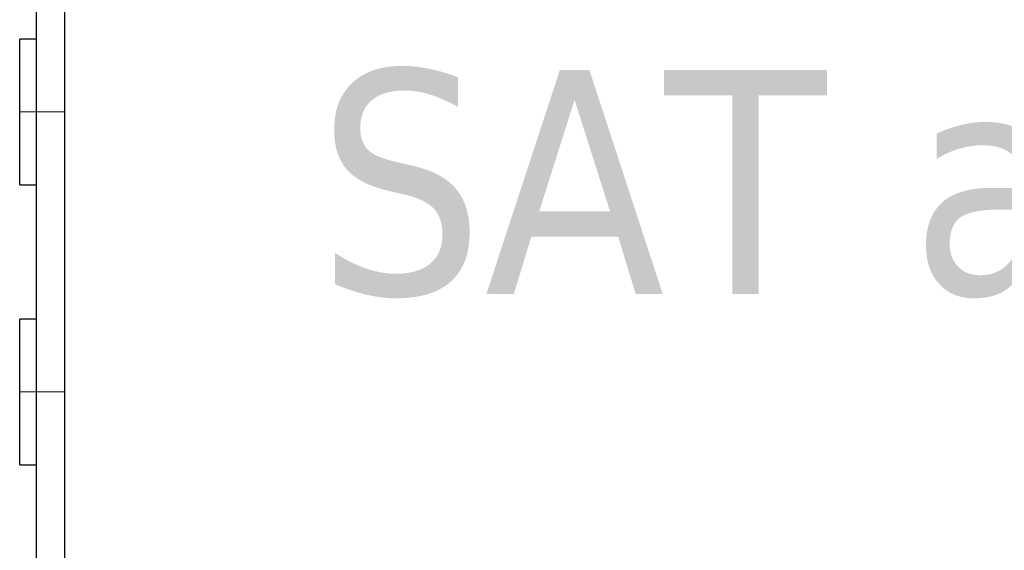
# Model space of a CAD drawing. Header units: millimetres. Extents: x 262469 to 275208, y -32539 to 9411.
# Tile 325 of 428: x 269059 to 269103, y -13270 to -13247. Entities that reach past the tile are written whole.
import ezdxf
from ezdxf.enums import TextEntityAlignment as Align

# ---------------------------------------------------------------- set-up
doc = ezdxf.new("R2010")
doc.units = ezdxf.units.MM
doc.header["$LTSCALE"] = 100
doc.layers.add('$ IE_TELETECHNIKA', color=5, linetype='Continuous', lineweight=30)
doc.styles.add('TAHOMA', font='tahoma.ttf', dxfattribs={"width": 0.85})

msp = doc.modelspace()

# ---------------------------------------------------------------- linework, layer by layer
at = {"layer": '$ IE_TELETECHNIKA', "color": 7, "linetype": 'Continuous'}
for p, q in [((269060.79, -13218.671), (269060.79, -13283.046)), ((269059.54, -13282.734), (269059.54, -13218.984)), ((269059.54, -13247.609), (269058.79, -13247.609)), ((269058.79, -13254.109), (269058.79, -13247.609)), ((269058.79, -13254.109), (269059.54, -13254.109)), ((269059.54, -13260.109), (269058.79, -13260.109)), ((269058.79, -13266.609), (269058.79, -13260.109)), ((269058.79, -13266.609), (269059.54, -13266.609))]:
    msp.add_line(p, q, dxfattribs=at)
at = {"layer": '$ IE_TELETECHNIKA', "color": 7, "linetype": 'Continuous', "lineweight": 5, "ltscale": 20.32}
for p, q in [((269058.79, -13250.859), (269060.79, -13250.859)), ((269058.79, -13263.359), (269060.79, -13263.359))]:
    msp.add_line(p, q, dxfattribs=at)

# ---------------------------------------------------------------- texts
at = {"layer": '$ IE_TELETECHNIKA', "color": 0, "style": 'TAHOMA'}
msp.add_text('SAT amplifier SA91L', height=10, dxfattribs=at).set_placement((269131.919, -13248.987), align=Align.TOP_CENTER)

doc.saveas('drawing.dxf')
